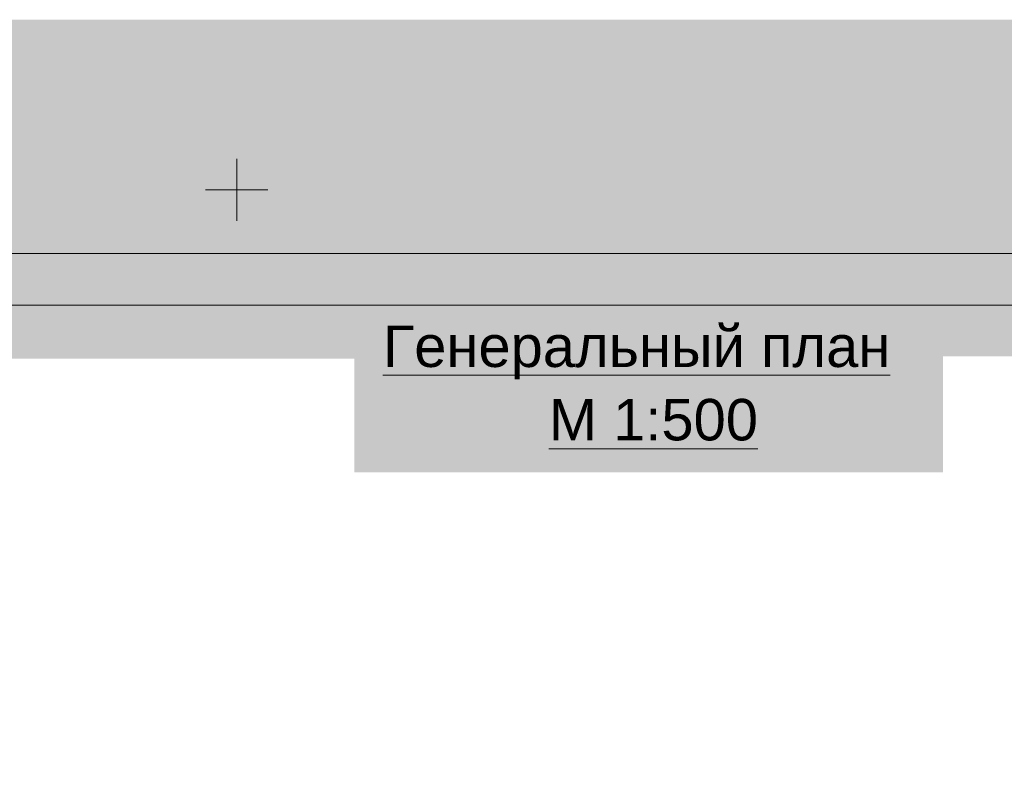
# Model space of a CAD drawing. Header units: millimetres. Extents: x 918404 to 1362154, y 4120617 to 4364104.
# Tile 273 of 649: x 1059071 to 1068572, y 4250471 to 4257928. Entities that reach past the tile are written whole.
import ezdxf

# ---------------------------------------------------------------- set-up
doc = ezdxf.new("R2010")
doc.units = ezdxf.units.MM
doc.header["$MEASUREMENT"] = 0
for name, color, linetype, lineweight in [('(001) Сетка_Ном._пера__132', 132, 'Continuous', 18), ('0_Ном._пера__174', 174, 'Continuous', 18), ('0_Ном._пера__255', 255, 'Continuous', 18), ('0_Ном._пера__7', 7, 'Continuous', 18)]:
    doc.layers.add(name, color=color, linetype=linetype, lineweight=lineweight)
doc.styles.add('СГЕНЕРИР_СТИЛЬ_16', font='arial.ttf')

msp = doc.modelspace()

# ---------------------------------------------------------------- hatches: boundary and pattern name
at = {"layer": '0_Ном._пера__255', "linetype": 'Continuous'}
h = msp.add_hatch(color=256, dxfattribs=at)
h.paths.add_polyline_path([(1047143.2, 4257928.4), (1047143.2, 4225432.6), (1090001.6, 4225432.6), (1090001.6, 4257928.4)])
h.paths.add_polyline_path([(1050184.7, 4250722.4), (1050184.7, 4254656.7), (1062299, 4254656.7), (1062299, 4253559.8), (1067982.1, 4253559.8), (1067982.1, 4254677.4), (1074529.5, 4254677.4), (1074529.5, 4252724.9), (1074529.5, 4232896), (1074221.3, 4232896), (1074221.3, 4232970.8), (1070392.6, 4232970.8), (1070392.6, 4228259.4), (1050184.7, 4228259.4)], flags=0)

# ---------------------------------------------------------------- linework, layer by layer
at = {"layer": '(001) Сетка_Ном._пера__132', "linetype": 'Continuous'}
for p, q in [((1061165.2, 4256585.9), (1061165.2, 4255985.9)), ((1060865.2, 4256285.9), (1061465.2, 4256285.9))]:
    msp.add_line(p, q, dxfattribs=at)
at = {"layer": '0_Ном._пера__174', "linetype": 'Continuous', "flags": 128}
for points in [[(1047833.9, 4255671.6), (1089834.8, 4255671.6), (1089834.8, 4226391.6), (1047833.9, 4226391.6)], [(1049833.9, 4255171.6), (1089334.8, 4255171.6), (1089334.8, 4226891.6), (1049833.9, 4226891.6)]]:
    msp.add_lwpolyline(points, close=True, dxfattribs=at)

# ---------------------------------------------------------------- texts
at = {"layer": '0_Ном._пера__7', "linetype": 'Continuous', "char_height": 400, "attachment_point": 8, "style": 'СГЕНЕРИР_СТИЛЬ_16'}
for s, insert in [('{\\LГенеральный план }', (1065024, 4254455.5)), ('{\\LМ 1:500}', (1065186.1, 4253861.9))]:
    msp.add_mtext(s, dxfattribs=dict(at, insert=insert))

doc.saveas('drawing.dxf')
